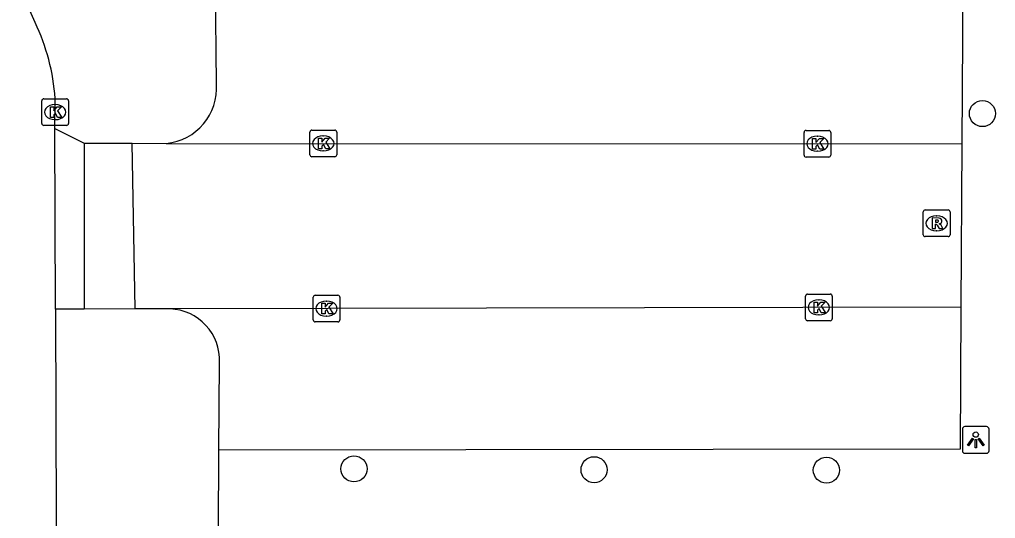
# Model space of a CAD drawing. Extents: x 160732 to 162105, y 387428 to 388479.
# Drawn here: x 161749.89 to 161786.44, y 388309.74 to 388328.45 of the extents above; entities that cross this region are included whole.
import ezdxf

# ---------------------------------------------------------------- set-up
doc = ezdxf.new("R2010")
doc.units = 0
for name, color, linetype in [('IMGEO_Boom', 7, 'Continuous'), ('IMGEO_Kolk', 7, 'Continuous'), ('IMGEO_Lichtpunt', 7, 'Continuous'), ('IMGEO_Rijbaan_lokaal_open', 7, 'Continuous'), ('IMGEO_Rioolput', 7, 'Continuous'), ('IMGEO_Voetpad_open', 7, 'Continuous')]:
    doc.layers.add(name, color=color, linetype=linetype)

msp = doc.modelspace()

# ---------------------------------------------------------------- linework, layer by layer
at = {"layer": 'IMGEO_Boom'}
for centre in [(161785.947, 388324.926), (161762.411, 388311.605), (161771.403, 388311.571), (161780.103, 388311.556)]:
    msp.add_circle(centre, 0.489, dxfattribs=at)
at = {"layer": 'IMGEO_Kolk'}
for p, q in [((161750.72, 388324.555), (161750.72, 388325.407)), ((161750.795, 388325.481), (161751.647, 388325.481)), ((161751.721, 388325.407), (161751.721, 388324.555)), ((161751.208, 388325.261), (161751.233, 388325.261)), ((161751.231, 388324.701), (161751.206, 388324.701)), ((161751.647, 388324.481), (161750.795, 388324.481)), ((161760.837, 388324.307), (161761.689, 388324.307)), ((161779.341, 388324.295), (161780.193, 388324.295)), ((161760.762, 388323.381), (161760.762, 388324.233)), ((161761.25, 388324.087), (161761.275, 388324.087)), ((161761.763, 388324.233), (161761.763, 388323.381)), ((161779.266, 388323.369), (161779.266, 388324.221)), ((161779.754, 388324.075), (161779.779, 388324.075)), ((161780.267, 388324.221), (161780.267, 388323.369)), ((161761.689, 388323.307), (161760.837, 388323.307)), ((161761.273, 388323.527), (161761.248, 388323.527)), ((161780.193, 388323.295), (161779.341, 388323.295)), ((161779.777, 388323.515), (161779.752, 388323.515)), ((161760.957, 388318.115), (161761.809, 388318.115)), ((161779.321, 388317.232), (161779.321, 388318.084)), ((161779.396, 388318.158), (161780.248, 388318.158)), ((161780.322, 388318.084), (161780.322, 388317.232)), ((161760.882, 388317.189), (161760.882, 388318.041)), ((161761.37, 388317.895), (161761.395, 388317.895)), ((161761.883, 388318.041), (161761.883, 388317.189)), ((161779.809, 388317.938), (161779.834, 388317.938)), ((161779.832, 388317.378), (161779.807, 388317.378)), ((161761.809, 388317.115), (161760.957, 388317.115)), ((161761.393, 388317.335), (161761.368, 388317.335)), ((161780.248, 388317.158), (161779.396, 388317.158))]:
    msp.add_line(p, q, dxfattribs=at)
for points in [[(161750.72, 388324.555), (161750.72, 388325.407)], [(161750.795, 388325.481), (161751.647, 388325.481)], [(161751.721, 388325.407), (161751.721, 388324.555)], [(161751.041, 388325.181), (161751.164, 388325.181), (161751.164, 388325.03), (161751.294, 388325.181), (161751.458, 388325.181), (161751.312, 388325.03), (161751.465, 388324.781), (161751.313, 388324.781), (161751.228, 388324.945), (161751.164, 388324.878), (161751.164, 388324.781), (161751.041, 388324.781), (161751.041, 388325.181)], [(161751.647, 388324.481), (161750.795, 388324.481)], [(161760.837, 388324.307), (161761.689, 388324.307)], [(161779.341, 388324.295), (161780.193, 388324.295)], [(161760.762, 388323.381), (161760.762, 388324.233)], [(161761.083, 388324.007), (161761.206, 388324.007), (161761.206, 388323.856), (161761.336, 388324.007), (161761.5, 388324.007), (161761.354, 388323.856), (161761.507, 388323.607), (161761.355, 388323.607), (161761.27, 388323.771), (161761.206, 388323.704), (161761.206, 388323.607), (161761.083, 388323.607), (161761.083, 388324.007)], [(161761.763, 388324.233), (161761.763, 388323.381)], [(161779.266, 388323.369), (161779.266, 388324.221)], [(161779.587, 388323.995), (161779.71, 388323.995), (161779.71, 388323.844), (161779.84, 388323.995), (161780.004, 388323.995), (161779.858, 388323.844), (161780.011, 388323.595), (161779.859, 388323.595), (161779.774, 388323.759), (161779.71, 388323.692), (161779.71, 388323.595), (161779.587, 388323.595), (161779.587, 388323.995)], [(161780.267, 388324.221), (161780.267, 388323.369)], [(161761.689, 388323.307), (161760.837, 388323.307)], [(161780.193, 388323.295), (161779.341, 388323.295)], [(161760.957, 388318.115), (161761.809, 388318.115)], [(161779.321, 388317.232), (161779.321, 388318.084)], [(161779.396, 388318.158), (161780.248, 388318.158)], [(161780.322, 388318.084), (161780.322, 388317.232)], [(161760.882, 388317.189), (161760.882, 388318.041)], [(161761.203, 388317.815), (161761.326, 388317.815), (161761.326, 388317.664), (161761.456, 388317.815), (161761.62, 388317.815), (161761.474, 388317.664), (161761.627, 388317.415), (161761.475, 388317.415), (161761.39, 388317.579), (161761.326, 388317.512), (161761.326, 388317.415), (161761.203, 388317.415), (161761.203, 388317.815)], [(161761.883, 388318.041), (161761.883, 388317.189)], [(161779.642, 388317.858), (161779.765, 388317.858), (161779.765, 388317.707), (161779.895, 388317.858), (161780.059, 388317.858), (161779.913, 388317.707), (161780.066, 388317.458), (161779.914, 388317.458), (161779.829, 388317.622), (161779.765, 388317.555), (161779.765, 388317.458), (161779.642, 388317.458), (161779.642, 388317.858)], [(161761.809, 388317.115), (161760.957, 388317.115)], [(161780.248, 388317.158), (161779.396, 388317.158)]]:
    msp.add_lwpolyline(points, dxfattribs=at)
for centre, start, end in [((161750.797, 388325.405), 91.552, 178.448), ((161750.797, 388325.405), 91.552, 178.448), ((161751.645, 388325.405), 1.552, 88.448), ((161751.645, 388325.405), 1.552, 88.448), ((161750.797, 388324.557), 181.552, 268.448), ((161750.797, 388324.557), 181.552, 268.448), ((161751.645, 388324.557), 271.552, 358.448), ((161751.645, 388324.557), 271.552, 358.448), ((161760.839, 388324.231), 91.552, 178.448), ((161760.839, 388324.231), 91.552, 178.448), ((161761.687, 388324.231), 1.552, 88.448), ((161761.687, 388324.231), 1.552, 88.448), ((161779.343, 388324.219), 91.552, 178.448), ((161779.343, 388324.219), 91.552, 178.448), ((161780.191, 388324.219), 1.552, 88.448), ((161780.191, 388324.219), 1.552, 88.448), ((161760.839, 388323.383), 181.552, 268.448), ((161760.839, 388323.383), 181.552, 268.448), ((161761.687, 388323.383), 271.552, 358.448), ((161761.687, 388323.383), 271.552, 358.448), ((161779.343, 388323.371), 181.552, 268.448), ((161779.343, 388323.371), 181.552, 268.448), ((161780.191, 388323.371), 271.552, 358.448), ((161780.191, 388323.371), 271.552, 358.448), ((161760.959, 388318.039), 91.552, 178.448), ((161760.959, 388318.039), 91.552, 178.448), ((161761.807, 388318.039), 1.552, 88.448), ((161761.807, 388318.039), 1.552, 88.448), ((161779.398, 388318.082), 91.552, 178.448), ((161779.398, 388318.082), 91.552, 178.448), ((161780.246, 388318.082), 1.552, 88.448), ((161780.246, 388318.082), 1.552, 88.448), ((161760.959, 388317.191), 181.552, 268.448), ((161760.959, 388317.191), 181.552, 268.448), ((161761.807, 388317.191), 271.552, 358.448), ((161761.807, 388317.191), 271.552, 358.448), ((161779.398, 388317.234), 181.552, 268.448), ((161779.398, 388317.234), 181.552, 268.448), ((161780.246, 388317.234), 271.552, 358.448), ((161780.246, 388317.234), 271.552, 358.448)]:
    msp.add_arc(centre, 0.0765, start, end, dxfattribs=at)
for centre, major_axis, ratio, start_param, end_param in [((161751.207, 388324.981), (-0.387, 0.002), 0.722429, 4.712389, 7.853982), ((161751.232, 388324.981), (-0.39, 0.002), 0.717154, 1.570796, 4.712389), ((161761.249, 388323.807), (-0.387, 0.002), 0.722429, 4.712389, 7.853982), ((161761.274, 388323.807), (-0.39, 0.002), 0.717154, 1.570796, 4.712389), ((161779.753, 388323.795), (-0.387, 0.002), 0.722429, 4.712389, 7.853982), ((161779.778, 388323.795), (-0.39, 0.002), 0.717154, 1.570796, 4.712389), ((161761.369, 388317.615), (-0.387, 0.002), 0.722429, 4.712389, 7.853982), ((161761.394, 388317.615), (-0.39, 0.002), 0.717154, 1.570796, 4.712389), ((161779.808, 388317.658), (-0.387, 0.002), 0.722429, 4.712389, 7.853982), ((161779.833, 388317.658), (-0.39, 0.002), 0.717154, 1.570796, 4.712389)]:
    msp.add_ellipse(centre, major_axis=major_axis, ratio=ratio, start_param=start_param, end_param=end_param, dxfattribs=at)
at = {"layer": 'IMGEO_Lichtpunt'}
for p, q in [((161785.198, 388313.093), (161785.198, 388312.286)), ((161785.198, 388313.093), (161785.198, 388312.286)), ((161786.1, 388313.188), (161785.292, 388313.188)), ((161786.1, 388313.188), (161785.292, 388313.188)), ((161786.194, 388312.286), (161786.194, 388313.093)), ((161786.194, 388312.286), (161786.194, 388313.093)), ((161785.292, 388312.192), (161786.1, 388312.192)), ((161785.292, 388312.192), (161786.1, 388312.192))]:
    msp.add_line(p, q, dxfattribs=at)
for points in [[(161785.572, 388312.757), (161785.611, 388312.729), (161785.423, 388312.467), (161785.385, 388312.494), (161785.572, 388312.757)], [(161785.674, 388312.709), (161785.721, 388312.709), (161785.721, 388312.387), (161785.674, 388312.387), (161785.674, 388312.709)], [(161785.784, 388312.729), (161785.822, 388312.756), (161786.009, 388312.494), (161785.97, 388312.466), (161785.784, 388312.729)]]:
    msp.add_lwpolyline(points, dxfattribs=at)
msp.add_circle((161785.697, 388312.891), 0.0994, dxfattribs=at)
for centre, start, end in [((161785.292, 388313.093), 90, 180), ((161785.292, 388313.093), 90, 180), ((161786.1, 388313.093), 0, 90), ((161786.1, 388313.093), 0, 90), ((161785.292, 388312.286), 180, 270), ((161785.292, 388312.286), 180, 270), ((161786.1, 388312.286), 270, 0), ((161786.1, 388312.286), 270, 360)]:
    msp.add_arc(centre, 0.0946, start, end, dxfattribs=at)
at = {"layer": 'IMGEO_Rijbaan_lokaal_open'}
for points in [[(161750.466, 388328.336), (161749.885, 388329.679)], [(161751.206, 388324.37), (161751.219, 388325.489)], [(161751.23, 388317.592), (161751.206, 388324.37)], [(161752.307, 388323.812), (161752.308, 388317.595)], [(161752.307, 388323.812), (161754.11, 388323.811)], [(161754.212, 388317.599), (161754.11, 388323.811)], [(161754.11, 388323.811), (161755.38, 388323.81)], [(161755.38, 388323.81), (161785.17, 388323.79)], [(161785.17, 388323.79), (161785.133, 388317.672)], [(161751.23, 388317.592), (161751.442, 388250), (161751.444, 388231.331)], [(161754.212, 388317.599), (161752.308, 388317.595)], [(161755.529, 388317.602), (161754.212, 388317.599)], [(161785.133, 388317.672), (161755.529, 388317.602)]]:
    msp.add_lwpolyline(points, dxfattribs=at)
msp.add_arc((161743.544, 388324.982), 7.691, 3.7777, 25.852, dxfattribs=at)
at = {"layer": 'IMGEO_Rioolput'}
for p, q in [((161783.732, 388320.386), (161783.732, 388321.238)), ((161783.807, 388321.312), (161784.659, 388321.312)), ((161784.22, 388321.092), (161784.245, 388321.092)), ((161784.733, 388321.238), (161784.733, 388320.386)), ((161784.659, 388320.312), (161783.807, 388320.312)), ((161784.243, 388320.532), (161784.218, 388320.532))]:
    msp.add_line(p, q, dxfattribs=at)
for points in [[(161783.732, 388320.386), (161783.732, 388321.238)], [(161783.807, 388321.312), (161784.659, 388321.312)], [(161784.321, 388321.01), (161784.069, 388321.012), (161784.069, 388320.612)], [(161784.733, 388321.238), (161784.733, 388320.386)], [(161784.069, 388320.612), (161784.193, 388320.612), (161784.193, 388320.774), (161784.204, 388320.774)], [(161784.247, 388320.931), (161784.193, 388320.931), (161784.193, 388320.85)], [(161784.193, 388320.85), (161784.245, 388320.85)], [(161784.251, 388320.745), (161784.322, 388320.612), (161784.462, 388320.612), (161784.397, 388320.738)], [(161784.659, 388320.312), (161783.807, 388320.312)]]:
    msp.add_lwpolyline(points, dxfattribs=at)
for centre, radius, start, end in [((161783.809, 388321.236), 0.0765, 91.552, 178.448), ((161783.809, 388321.236), 0.0765, 91.552, 178.448), ((161784.32, 388320.9), 0.109, 350.3612, 89.416), ((161784.657, 388321.236), 0.0765, 1.552, 88.448), ((161784.657, 388321.236), 0.0765, 1.552, 88.448), ((161784.203, 388320.721), 0.0533, 26.0293, 88.6989), ((161784.229, 388321.039), 0.19, 274.7715, 282.9687), ((161784.253, 388320.835), 0.0964, 77.0061, 93.1865), ((161784.267, 388320.892), 0.0378, 276.6634, 79.6772), ((161784.318, 388320.9), 0.112, 277.5842, 350.9817), ((161784.302, 388320.685), 0.108, 29.5134, 73.7905), ((161783.809, 388320.388), 0.0765, 181.552, 268.448), ((161783.809, 388320.388), 0.0765, 181.552, 268.448), ((161784.657, 388320.388), 0.0765, 271.552, 358.448), ((161784.657, 388320.388), 0.0765, 271.552, 358.448)]:
    msp.add_arc(centre, radius, start, end, dxfattribs=at)
for centre, major_axis, ratio, start_param, end_param in [((161784.219, 388320.812), (-0.387, 0.002), 0.722429, 4.712389, 7.853982), ((161784.244, 388320.812), (-0.39, 0.002), 0.717154, 1.570796, 4.712389)]:
    msp.add_ellipse(centre, major_axis=major_axis, ratio=ratio, start_param=start_param, end_param=end_param, dxfattribs=at)
at = {"layer": 'IMGEO_Voetpad_open'}
for points in [[(161785.216, 388329.788), (161785.17, 388323.79)], [(161757.258, 388326.041), (161757.222, 388329.701)], [(161751.206, 388324.37), (161752.307, 388323.812)], [(161752.308, 388317.595), (161751.23, 388317.592)], [(161785.133, 388317.672), (161785.118, 388312.343), (161757.345, 388312.308)], [(161757.345, 388312.308), (161757.375, 388315.599)], [(161757.34, 388309.273), (161757.345, 388312.308)]]:
    msp.add_lwpolyline(points, dxfattribs=at)
for centre, radius, start, end in [((161755.182, 388325.883), 2.082, 275.4573, 4.3631), ((161755.451, 388315.678), 1.926, 357.6467, 87.6817)]:
    msp.add_arc(centre, radius, start, end, dxfattribs=at)

doc.saveas('drawing.dxf')
